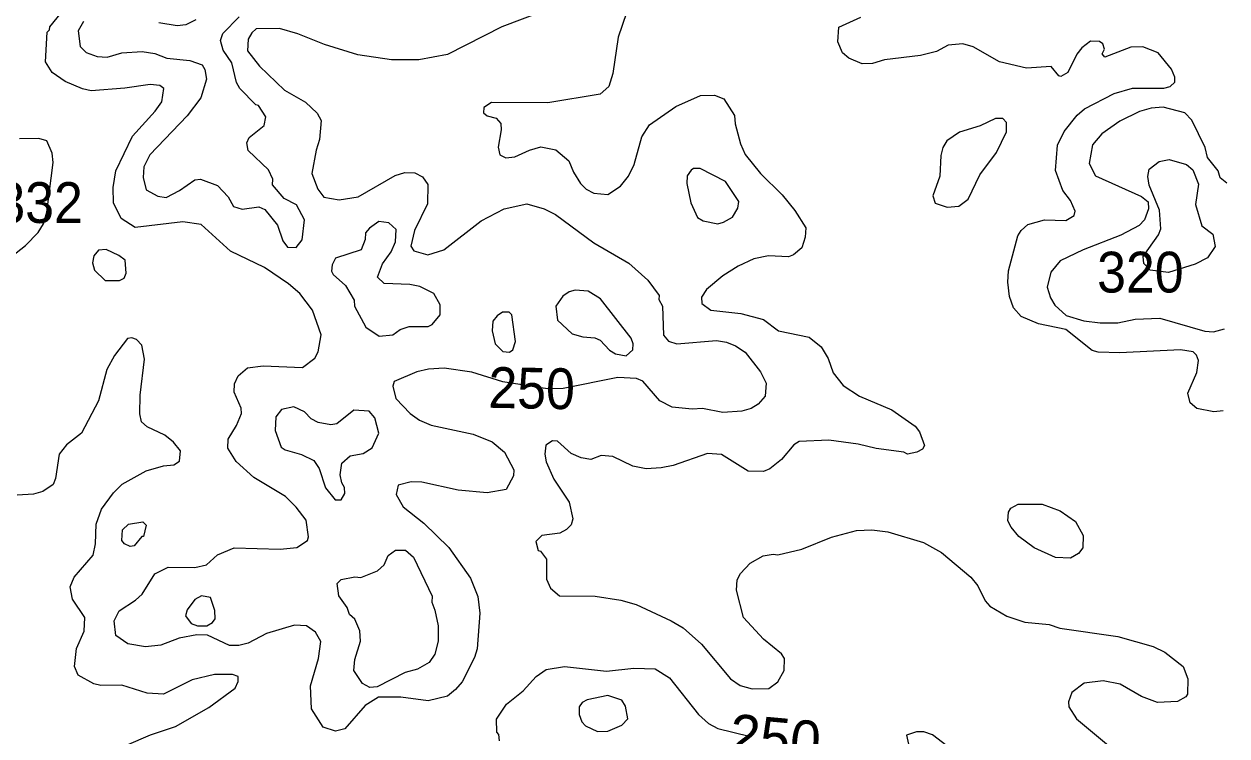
# Model space of a CAD drawing. Extents: x 763.2 to 816.8, y 7896.5 to 7952.7.
# Drawn here: x 811.377 to 816.095, y 7907.832 to 7910.624 of the extents above; entities that cross this region are included whole.
import ezdxf
from ezdxf.enums import TextEntityAlignment as Align

# ---------------------------------------------------------------- set-up
doc = ezdxf.new("R2010")
doc.units = 0
doc.header["$LTSCALE"] = 0.064
doc.layers.add('1', color=7, linetype='Continuous', lineweight=25)
doc.layers.add('2', color=7, linetype='Continuous', lineweight=13)
doc.layers.add('21', color=7, linetype='Continuous')
doc.layers.add('61', color=7, linetype='Continuous')

msp = doc.modelspace()

# ---------------------------------------------------------------- linework, layer by layer
at = {"layer": '1'}
for points in [[(812.5415, 7909.4048), (812.508, 7909.5021), (812.4584, 7909.5668), (812.4142, 7909.6058), (812.3204, 7909.6688), (812.1867, 7909.7333), (812.071, 7909.8375), (811.9992, 7909.8478), (811.8123, 7909.8266), (811.7569, 7909.8618), (811.7271, 7909.9235), (811.7256, 7909.9835), (811.737, 7910.0484), (811.8017, 7910.1849), (811.8908, 7910.2829), (811.9165, 7910.3196), (811.9252, 7910.3709), (811.9087, 7910.3836), (811.8717, 7910.3868), (811.7724, 7910.3722), (811.64, 7910.3625), (811.6054, 7910.3695), (811.5374, 7910.3986), (811.4868, 7910.4338), (811.4611, 7910.4758), (811.4674, 7910.5928), (811.4768, 7910.6009), (811.478, 7910.613), (811.5471, 7910.6984)], [(813.4203, 7910.6767), (813.2515, 7910.6134), (813.0378, 7910.5051), (812.925, 7910.4834), (812.8186, 7910.4843), (812.6861, 7910.5039), (812.5546, 7910.5434), (812.4502, 7910.5858), (812.3785, 7910.6069), (812.2875, 7910.6052), (812.27, 7910.5896)], [(812.27, 7910.5896), (812.2559, 7910.5644), (812.2531, 7910.5189), (812.2999, 7910.459), (812.3984, 7910.3653), (812.481, 7910.3183)], [(812.481, 7910.3183), (812.526, 7910.2743), (812.5418, 7910.2458), (812.5359, 7910.1718), (812.5223, 7910.1299), (812.5061, 7910.0376), (812.5293, 7909.9759), (812.552, 7909.9456), (812.613, 7909.9352), (812.6868, 7909.9467), (812.8324, 7910.0299), (812.8702, 7910.0415), (812.9102, 7910.04), (812.9396, 7910.0247), (812.96, 7909.995), (812.9596, 7909.9193), (812.9083, 7909.8148), (812.894, 7909.7527), (812.905, 7909.7348), (812.9608, 7909.7186), (813.0236, 7909.7388), (813.1693, 7909.8524), (813.2605, 7909.8997), (813.3492, 7909.9187), (813.4165, 7909.8988), (813.4616, 7909.8771), (813.6114, 7909.7662), (813.7485, 7909.6868), (813.824, 7909.6194), (813.868, 7909.5599), (813.8674, 7909.5432), (813.8816, 7909.5177), (813.8852, 7909.4033), (813.9052, 7909.3797), (813.9376, 7909.3698), (814.0929, 7909.3828), (814.1323, 7909.3763), (814.1676, 7909.3621), (814.2053, 7909.3368), (814.2657, 7909.2602), (814.2873, 7909.2161), (814.2839, 7909.1644), (814.2565, 7909.1338), (814.2284, 7909.1168), (814.1929, 7909.1053), (814.1174, 7909.1002), (814.0377, 7909.1165), (813.9976, 7909.1135), (813.9188, 7909.122), (813.8708, 7909.146), (813.8041, 7909.2231), (813.7796, 7909.2333), (813.7065, 7909.2381), (813.4916, 7909.1953), (813.4299, 7909.1931), (813.2552, 7909.2207), (813.1331, 7909.2581), (813.0247, 7909.2743), (812.9637, 7909.271), (812.9169, 7909.2594), (812.8289, 7909.2219), (812.8235, 7909.2035), (812.8354, 7909.1555), (812.8907, 7909.0969), (812.928, 7909.0702), (812.9736, 7909.0506), (813.1388, 7909.0152), (813.2127, 7908.985), (813.2619, 7908.9455), (813.2975, 7908.8762), (813.2965, 7908.8527), (813.2684, 7908.7981), (813.1928, 7908.7849), (813.0795, 7908.7964), (812.9366, 7908.8273), (812.8955, 7908.8283), (812.8445, 7908.8151), (812.8368, 7908.779), (812.8642, 7908.7306), (812.9446, 7908.6667), (813.0434, 7908.5709), (813.1275, 7908.4503), (813.1567, 7908.3787), (813.165, 7908.3137), (813.1547, 7908.1733), (813.1439, 7908.1392), (813.0947, 7908.0441), (813.0685, 7908.0145), (813.0375, 7907.9875), (812.9622, 7907.9695), (812.8544, 7907.9842), (812.7667, 7907.9838), (812.7146, 7907.9512), (812.635, 7907.8592), (812.5988, 7907.8512)], [(816.0954, 7910.0003), (816.0692, 7910.0205), (816.0607, 7910.0482), (816.0187, 7910.1003), (816.0098, 7910.1404), (815.9576, 7910.2465), (815.9302, 7910.2753), (815.8449, 7910.2982), (815.7983, 7910.294), (815.7528, 7910.2814), (815.6753, 7910.2427), (815.604, 7910.1929), (815.568, 7910.1501), (815.5553, 7910.0765), (815.5795, 7910.0289), (815.7608, 7909.9481), (815.7867, 7909.9267), (815.7878, 7909.8991), (815.7721, 7909.8564), (815.7517, 7909.8334), (815.6795, 7909.7961), (815.5308, 7909.7381), (815.4413, 7909.6949), (815.404, 7909.6509), (815.3905, 7909.5923), (815.4027, 7909.5507), (815.4199, 7909.521), (815.4644, 7909.481), (815.5334, 7909.4601), (815.5983, 7909.4519), (815.6673, 7909.4519), (815.7355, 7909.4668), (815.8317, 7909.4699), (816.0091, 7909.4192), (816.0427, 7909.4175), (816.0857, 7909.4289)], [(811.302, 7909.693), (811.3819, 7909.7559), (811.4322, 7909.8063), (811.4528, 7909.8404), (811.4655, 7909.8866), (811.4902, 7910.0806), (811.487, 7910.1174), (811.4665, 7910.1667), (811.4352, 7910.1747), (811.3582, 7910.1744)], [(812.5404, 7908.2029), (812.5195, 7908.2385), (812.4841, 7908.2637), (812.4378, 7908.2669), (812.3279, 7908.2337), (812.2555, 7908.1961), (812.2194, 7908.1865), (812.1823, 7908.1872), (812.0966, 7908.2272), (812.055, 7908.229), (811.9851, 7908.2148), (811.9128, 7908.1878), (811.8534, 7908.1816), (811.7837, 7908.1928), (811.7368, 7908.2265), (811.7306, 7908.2832), (811.7498, 7908.3223), (811.8141, 7908.364), (811.8398, 7908.388), (811.889, 7908.4677), (811.9425, 7908.4945), (812.0459, 7908.4922), (812.0927, 7908.5034), (812.1353, 7908.5418), (812.2004, 7908.5692), (812.3819, 7908.5645), (812.4473, 7908.5706), (812.4881, 7908.5979), (812.4927, 7908.6125), (812.4828, 7908.6777), (812.4446, 7908.7289), (812.4025, 7908.771), (812.2783, 7908.845), (812.2082, 7908.9085), (812.1759, 7908.9612), (812.1774, 7908.9953), (812.2105, 7909.0499), (812.2299, 7909.0967), (812.2288, 7909.1178), (812.2005, 7909.1808), (812.2022, 7909.2135), (812.2168, 7909.2448), (812.2531, 7909.2757), (812.3147, 7909.2841), (812.4688, 7909.2764), (812.5167, 7909.3136), (812.5306, 7909.3385), (812.5415, 7909.4048)], [(812.5988, 7907.8512), (812.5501, 7907.8665), (812.5048, 7907.9387), (812.4997, 7908.0286), (812.5323, 7908.1354), (812.5404, 7908.2029)], [(813.2422, 7907.8133), (813.239, 7907.837), (813.2313, 7907.8468), (813.2297, 7907.8978), (813.2686, 7907.9561), (813.3348, 7908.0095), (813.3853, 7908.0647), (813.4246, 7908.093), (813.4971, 7908.1043), (813.6614, 7908.0862), (813.7683, 7908.0976), (813.8527, 7908.0955), (813.9081, 7908.0593), (814.0225, 7907.9158), (814.0619, 7907.8812), (814.0977, 7907.8609), (814.2211, 7907.8314)]]:
    msp.add_lwpolyline(points, dxfattribs=at)
for points in [[(814.1772, 7909.902), (814.1805, 7909.9277), (814.1284, 7910.0065), (814.0286, 7910.0578), (814.0034, 7910.058), (813.9931, 7910.0511), (813.9782, 7910.0291), (813.9761, 7909.9989), (813.9921, 7909.9228), (814.0187, 7909.8657), (814.0411, 7909.8523), (814.0976, 7909.84), (814.1205, 7909.847), (814.1563, 7909.8666)], [(811.7504, 7909.618), (811.7696, 7909.6279), (811.7777, 7909.6468), (811.7727, 7909.6982), (811.749, 7909.716), (811.6983, 7909.7393), (811.6691, 7909.7372), (811.6504, 7909.715), (811.6452, 7909.687), (811.6526, 7909.6593), (811.6954, 7909.6183)]]:
    msp.add_lwpolyline(points, close=True, dxfattribs=at)
at = {"layer": '2'}
for points in [[(811.6101, 7910.6341), (811.5895, 7910.5979), (811.5962, 7910.5365), (811.6207, 7910.5128), (811.6629, 7910.4971), (811.7027, 7910.4938), (811.7606, 7910.5118), (811.8402, 7910.5166), (811.889, 7910.5085), (811.9364, 7910.49), (812.0273, 7910.4811), (812.0755, 7910.4635), (812.0856, 7910.4463), (812.0917, 7910.4075), (812.0707, 7910.3351), (812.0163, 7910.2637), (811.8696, 7910.1105), (811.8467, 7910.0643), (811.8439, 7910.0222), (811.8554, 7909.9734), (811.9008, 7909.9485), (811.9336, 7909.9433), (811.9861, 7909.9709), (812.046, 7910.0137), (812.0687, 7910.0153), (812.1357, 7909.9914), (812.1768, 7909.9467), (812.1976, 7909.9079), (812.2326, 7909.8975), (812.2981, 7909.907), (812.3207, 7909.8966), (812.3711, 7909.8347), (812.3921, 7909.7738), (812.4106, 7909.7491), (812.4442, 7909.7472), (812.4677, 7909.7784), (812.4762, 7909.8561), (812.4457, 7909.9147), (812.3965, 7909.9398), (812.3516, 7909.9938), (812.3529, 7910.0159), (812.3354, 7910.0528), (812.2561, 7910.1283), (812.2499, 7910.1588), (812.2594, 7910.1793), (812.3189, 7910.2263), (812.3252, 7910.2608), (812.296, 7910.3043), (812.2862, 7910.3068), (812.223, 7910.3711), (812.2105, 7910.3945), (812.1923, 7910.4718), (812.1578, 7910.5218), (812.1478, 7910.5594), (812.1564, 7910.5875), (812.2199, 7910.6529)], [(813.7394, 7910.6677), (813.7069, 7910.5726), (813.6859, 7910.4298)], [(816.0802, 7909.1065), (816.0443, 7909.103), (815.9779, 7909.1164), (815.9508, 7909.1387), (815.9425, 7909.1769), (815.9768, 7909.258), (815.9833, 7909.3048), (815.9757, 7909.3259), (815.9633, 7909.3382), (815.9128, 7909.3467), (815.6756, 7909.3351), (815.5907, 7909.3369), (815.5668, 7909.3433), (815.4634, 7909.4255), (815.3565, 7909.4485), (815.2881, 7909.4773), (815.2585, 7909.5109), (815.2426, 7909.5561), (815.2359, 7909.6113), (815.2388, 7909.6558), (815.2748, 7909.7939), (815.2883, 7909.8149), (815.3149, 7909.8378), (815.3794, 7909.8561), (815.4634, 7909.853), (815.4956, 7909.8729), (815.5001, 7909.8906), (815.4815, 7909.9314), (815.4522, 7909.9709), (815.423, 7910.0499), (815.4313, 7910.1492), (815.4573, 7910.2023), (815.5074, 7910.267), (815.5365, 7910.2916), (815.653, 7910.3513), (815.7246, 7910.3722), (815.8481, 7910.3722), (815.8729, 7910.3798), (815.8905, 7910.3965), (815.8914, 7910.4157), (815.8774, 7910.4474), (815.8253, 7910.5106), (815.7658, 7910.5343), (815.7181, 7910.5332), (815.6166, 7910.4938), (815.606, 7910.507), (815.6151, 7910.5252), (815.6083, 7910.5463), (815.5949, 7910.5562), (815.5596, 7910.5576), (815.5262, 7910.531), (815.5065, 7910.5063), (815.4708, 7910.4336), (815.4435, 7910.4184), (815.4354, 7910.4209), (815.4057, 7910.4574), (815.3097, 7910.4511), (815.2033, 7910.4764), (815.1001, 7910.5344), (815.0592, 7910.5463), (815.0023, 7910.5416), (814.9566, 7910.5163), (814.8928, 7910.5011), (814.7517, 7910.484), (814.705, 7910.4692), (814.6646, 7910.4676), (814.6124, 7910.4909), (814.5877, 7910.511), (814.5689, 7910.554), (814.5731, 7910.6114), (814.6598, 7910.6512)], [(812.0508, 7910.6401), (812.0112, 7910.6204), (811.977, 7910.6171), (811.9052, 7910.6285)], [(813.6859, 7910.4298), (813.67, 7910.3798), (813.6367, 7910.3488), (813.4312, 7910.3149), (813.2105, 7910.3163), (813.1799, 7910.2974)], [(813.1799, 7910.2974), (813.1792, 7910.2759), (813.1932, 7910.2644), (813.2288, 7910.2555), (813.2471, 7910.2334), (813.2487, 7910.2096), (813.2359, 7910.1411), (813.2426, 7910.1114), (813.2665, 7910.0994), (813.3015, 7910.1029), (813.3597, 7910.1298), (813.404, 7910.142), (813.4621, 7910.1312), (813.514, 7910.0874), (813.532, 7910.0432), (813.5596, 7909.9992), (813.5817, 7909.9768), (813.6114, 7909.9613), (813.6668, 7909.9551), (813.7167, 7909.9888), (813.7481, 7910.0281), (813.7703, 7910.0728), (813.8005, 7910.1818), (813.8303, 7910.2284), (813.9331, 7910.3002), (814.0303, 7910.3444), (814.0855, 7910.3458), (814.1214, 7910.3308), (814.164, 7910.265), (814.1659, 7910.2331), (814.1871, 7910.1543), (814.205, 7910.112), (814.2656, 7910.0374), (814.35, 7909.9547), (814.4009, 7909.8922), (814.4432, 7909.8247), (814.4405, 7909.7878), (814.4275, 7909.7469), (814.3953, 7909.7195), (814.3749, 7909.7116), (814.2967, 7909.7147), (814.2396, 7909.7036), (814.1786, 7909.6749), (814.1173, 7909.6362), (814.0539, 7909.5827), (814.0347, 7909.5535), (814.0348, 7909.5276), (814.0713, 7909.5013), (814.1881, 7909.4893), (814.2778, 7909.4648), (814.3366, 7909.4205), (814.4567, 7909.3966), (814.5032, 7909.3575), (814.5306, 7909.3121), (814.5506, 7909.2563), (814.5894, 7909.2059), (814.6542, 7909.165), (814.7813, 7909.1113), (814.8728, 7909.0472), (814.8887, 7909.0249), (814.9087, 7908.9713), (814.9011, 7908.957), (814.8795, 7908.9443), (814.8427, 7908.9375), (814.8285, 7908.9453), (814.7188, 7908.9588), (814.6491, 7908.9768), (814.534, 7908.9916), (814.4167, 7908.9869), (814.3965, 7908.9738), (814.3478, 7908.9156), (814.3021, 7908.8792), (814.2778, 7908.8687), (814.2169, 7908.8703), (814.1122, 7908.9354), (814.0576, 7908.9391), (813.9227, 7908.8931), (813.876, 7908.8833), (813.8165, 7908.88), (813.7645, 7908.8895), (813.6868, 7908.9279), (813.6411, 7908.9321), (813.6, 7908.9161), (813.5623, 7908.9223), (813.5228, 7908.9396), (813.4687, 7908.988), (813.449, 7908.9896), (813.4231, 7908.9729), (813.4199, 7908.9375), (813.4251, 7908.9067), (813.4551, 7908.8385), (813.5151, 7908.7484), (813.53, 7908.6833), (813.5223, 7908.6594), (813.5045, 7908.6413)], [(811.6153, 7908.297), (811.5661, 7908.3685), (811.5578, 7908.4171), (811.5733, 7908.4551), (811.6478, 7908.5414), (811.6564, 7908.5851), (811.6598, 7908.662), (811.6799, 7908.7211), (811.7278, 7908.7852), (811.7616, 7908.819), (811.8552, 7908.8716), (811.9232, 7908.8919), (811.9636, 7908.8949), (811.9866, 7908.9101), (811.9897, 7908.9505), (811.9626, 7908.9845), (811.9294, 7909.0122), (811.8592, 7909.044), (811.8378, 7909.0636), (811.8307, 7909.0951), (811.8323, 7909.169), (811.8486, 7909.3095), (811.8387, 7909.3642), (811.8178, 7909.3871), (811.7994, 7909.394), (811.7824, 7909.3904), (811.7317, 7909.3247), (811.7017, 7909.2691), (811.6684, 7909.1459), (811.6024, 7909.0198), (811.5435, 7908.9741), (811.5138, 7908.9372), (811.5001, 7908.8422), (811.4907, 7908.8181), (811.4498, 7908.7905), (811.4131, 7908.7804), (811.3491, 7908.7764)], [(813.5045, 7908.6413), (813.4781, 7908.627), (813.4073, 7908.6184), (813.3841, 7908.5951), (813.394, 7908.5598), (813.4023, 7908.5568)], [(813.4023, 7908.5568), (813.4261, 7908.5247), (813.4267, 7908.4465), (813.4412, 7908.4116), (813.4769, 7908.3811), (813.617, 7908.3803), (813.7175, 7908.3641), (813.7781, 7908.3474), (813.9148, 7908.2839), (813.9621, 7908.2554), (814.0341, 7908.1914), (814.1485, 7908.0562), (814.1861, 7908.0302), (814.2331, 7908.017), (814.2982, 7908.0184), (814.3339, 7908.0439), (814.3578, 7908.0888), (814.3596, 7908.1353), (814.3485, 7908.1534), (814.2772, 7908.2116), (814.199, 7908.2967), (814.1709, 7908.4036), (814.1742, 7908.4443), (814.1866, 7908.4687), (814.2246, 7908.5096), (814.2756, 7908.5378), (814.3157, 7908.5446), (814.3334, 7908.5418), (814.4282, 7908.5642), (814.544, 7908.612), (814.6421, 7908.6381), (814.7024, 7908.6399), (814.7649, 7908.6321), (814.9055, 7908.5906), (814.9751, 7908.5508), (815.0911, 7908.4542), (815.1183, 7908.4207), (815.1475, 7908.3617), (815.1653, 7908.3406), (815.2316, 7908.3012), (815.3022, 7908.278), (815.3985, 7908.2684), (815.4402, 7908.255), (815.668, 7908.2225), (815.8054, 7908.1833), (815.8521, 7908.1601), (815.9242, 7908.104), (815.9423, 7908.0565), (815.9409, 7907.9956), (815.9345, 7907.9849), (815.902, 7907.9664), (815.8232, 7907.9628), (815.7598, 7907.9869), (815.6764, 7908.0351), (815.6098, 7908.0484), (815.5352, 7908.039), (815.4868, 7908.0028), (815.4744, 7907.9652), (815.4757, 7907.9455), (815.5054, 7907.8989), (815.6938, 7907.7415)], [(811.6509, 7908.0366), (811.5893, 7908.0702), (811.5743, 7908.1041), (811.5825, 7908.1749), (811.6125, 7908.2428), (811.6153, 7908.297)], [(811.6753, 7907.7511), (811.8724, 7907.8365), (811.9703, 7907.8694), (812.1012, 7907.9429), (812.2054, 7908.0189), (812.2164, 7908.0456), (812.2164, 7908.0645), (812.1938, 7908.073), (812.1232, 7908.0728), (812.036, 7908.0516), (811.9238, 7907.9961), (811.8592, 7907.9991), (811.7606, 7908.0317), (811.6784, 7908.0303), (811.6509, 7908.0366)], [(815.0311, 7907.767), (814.9402, 7907.8368), (814.9058, 7907.8477), (814.8782, 7907.8479), (814.8381, 7907.8355), (814.8487, 7907.7874)]]:
    msp.add_lwpolyline(points, dxfattribs=at)
for points in [[(815.1265, 7910.0329), (815.1917, 7910.1197), (815.2309, 7910.2011), (815.2309, 7910.2375), (815.2158, 7910.2535), (815.1881, 7910.2536), (815.1277, 7910.2255), (815.0467, 7910.1995), (814.9967, 7910.1659), (814.9813, 7910.1397), (814.9729, 7910.1082), (814.9693, 7910.0281), (814.9418, 7909.9499), (814.9506, 7909.9217), (814.9975, 7909.9055), (815.0435, 7909.9104), (815.0808, 7909.9379)], [(815.8296, 7910.0844), (815.8685, 7910.0925), (815.9369, 7910.0731), (815.9616, 7910.052), (815.9834, 7909.9965), (815.9723, 7909.9163), (815.997, 7909.8332), (816.0394, 7909.7996), (816.0492, 7909.7518), (816.0189, 7909.7066), (815.9713, 7909.6827), (815.8657, 7909.6498), (815.7943, 7909.6594), (815.7695, 7909.6848), (815.7672, 7909.7118), (815.8273, 7909.7969), (815.8358, 7909.8207), (815.8306, 7909.8939), (815.7899, 7909.9917), (815.7848, 7910.026), (815.7899, 7910.0543)], [(812.7637, 7909.6312), (812.7824, 7909.6841), (812.8165, 7909.7313), (812.8331, 7909.7697), (812.8361, 7909.8182), (812.807, 7909.8442), (812.769, 7909.8494), (812.7322, 7909.8241), (812.7166, 7909.8046), (812.7146, 7909.779), (812.6988, 7909.7391), (812.5979, 7909.7059), (812.5849, 7909.6797), (812.5833, 7909.6546), (812.5894, 7909.6422), (812.6375, 7909.598), (812.6717, 7909.5415), (812.6726, 7909.5182), (812.7169, 7909.4355), (812.7696, 7909.3995), (812.8228, 7909.4045), (812.8517, 7909.4257), (812.8867, 7909.4384), (812.9622, 7909.4378), (812.9776, 7909.4451), (813.0087, 7909.4836), (813.0086, 7909.5229), (812.9839, 7909.5668), (812.9298, 7909.5951), (812.8895, 7909.6026), (812.7895, 7909.6064)], [(813.638, 7909.5468), (813.5891, 7909.5765), (813.5388, 7909.58), (813.515, 7909.574), (813.4904, 7909.557), (813.463, 7909.5178), (813.4692, 7909.4633), (813.527, 7909.4088), (813.5692, 7909.3974), (813.6154, 7909.3935), (813.6372, 7909.3839), (813.6727, 7909.3453), (813.6968, 7909.33), (813.7389, 7909.3226), (813.7648, 7909.3458), (813.7663, 7909.3705), (813.7583, 7909.3918)], [(813.2898, 7909.4839), (813.2798, 7909.4943), (813.2538, 7909.4938), (813.233, 7909.48), (813.2161, 7909.4585), (813.2128, 7909.4202), (813.2249, 7909.3697), (813.2542, 7909.3398), (813.2809, 7909.337), (813.2939, 7909.3463), (813.3048, 7909.3786)], [(812.7688, 7909.019), (812.7533, 7909.08), (812.7309, 7909.1064), (812.6707, 7909.1098), (812.6034, 7909.0556), (812.5797, 7909.0526), (812.5303, 7909.0618), (812.5034, 7909.0754), (812.4767, 7909.1031), (812.4355, 7909.1231), (812.3862, 7909.1129), (812.3647, 7909.083), (812.3615, 7909.0304), (812.3854, 7908.965), (812.4004, 7908.9535), (812.4646, 7908.9353), (812.5133, 7908.9121), (812.5341, 7908.881), (812.5588, 7908.805), (812.5972, 7908.7585), (812.6205, 7908.7586), (812.6354, 7908.7824), (812.6342, 7908.8065), (812.6229, 7908.8247), (812.617, 7908.8561), (812.6236, 7908.9018), (812.656, 7908.9304), (812.7075, 7908.9401), (812.7421, 7908.9618)], [(815.423, 7908.5319), (815.3393, 7908.5699), (815.2794, 7908.6145), (815.2483, 7908.6509), (815.2361, 7908.675), (815.2389, 7908.7094), (815.2471, 7908.7251), (815.277, 7908.7416), (815.3701, 7908.7415), (815.4416, 7908.7151), (815.5007, 7908.6726), (815.5317, 7908.6181), (815.5297, 7908.5696), (815.5126, 7908.547), (815.4817, 7908.5288)], [(811.8423, 7908.6723), (811.855, 7908.6588), (811.8455, 7908.6144), (811.8385, 7908.6145), (811.8088, 7908.5776), (811.7929, 7908.5756), (811.7705, 7908.5855), (811.7605, 7908.5985), (811.7633, 7908.6407), (811.786, 7908.6625)], [(812.7628, 7908.479), (812.7899, 7908.503), (812.8055, 7908.5396), (812.8342, 7908.5606), (812.8735, 7908.5611), (812.9049, 7908.5334), (812.9774, 7908.3801), (812.9761, 7908.3566), (812.9886, 7908.3254), (813.0006, 7908.2643), (813.0007, 7908.2038), (812.9877, 7908.1526), (812.9653, 7908.1202), (812.9202, 7908.0943), (812.871, 7908.0812), (812.7612, 7908.0247), (812.7334, 7908.0221), (812.7037, 7908.0371), (812.6706, 7908.0885), (812.6736, 7908.1315), (812.6965, 7908.2031), (812.6932, 7908.2446), (812.674, 7908.2905), (812.6533, 7908.3088), (812.6436, 7908.3362), (812.6114, 7908.3818), (812.6047, 7908.4301), (812.62, 7908.4459), (812.6737, 7908.4558), (812.6983, 7908.4538)], [(812.1248, 7908.3233), (812.1085, 7908.3747), (812.0724, 7908.3818), (812.0467, 7908.3672), (812.0165, 7908.3261), (812.0102, 7908.3033), (812.0322, 7908.2734), (812.0575, 7908.2637), (812.093, 7908.2637), (812.1163, 7908.277), (812.1257, 7908.2909)], [(813.7216, 7907.8739), (813.745, 7907.8994), (813.736, 7907.9493), (813.7219, 7907.9724), (813.6663, 7907.9908), (813.5855, 7907.973), (813.5663, 7907.9625), (813.5548, 7907.9457), (813.5546, 7907.9159), (813.5645, 7907.8874), (813.5793, 7907.8711), (813.6258, 7907.8493), (813.6669, 7907.8503)]]:
    msp.add_lwpolyline(points, close=True, dxfattribs=at)

# ---------------------------------------------------------------- texts
at = {"layer": '21', "width": 0.95}
msp.add_text('332', height=0.16, dxfattribs=at).set_placement((811.268, 7909.844))
msp.add_text('320', height=0.16, dxfattribs=at).set_placement((815.9253, 7909.5711), align=Align.RIGHT)
at = {"layer": '61', "width": 0.95}
msp.add_text('250', height=0.16, rotation=358.927, dxfattribs=at).set_placement((813.3664, 7909.116), align=Align.CENTER)
at = {"layer": '61'}
msp.add_text('250', height=0.16, rotation=354.828, dxfattribs=at).set_placement((814.3161, 7907.7439), align=Align.CENTER)

doc.saveas('drawing.dxf')
